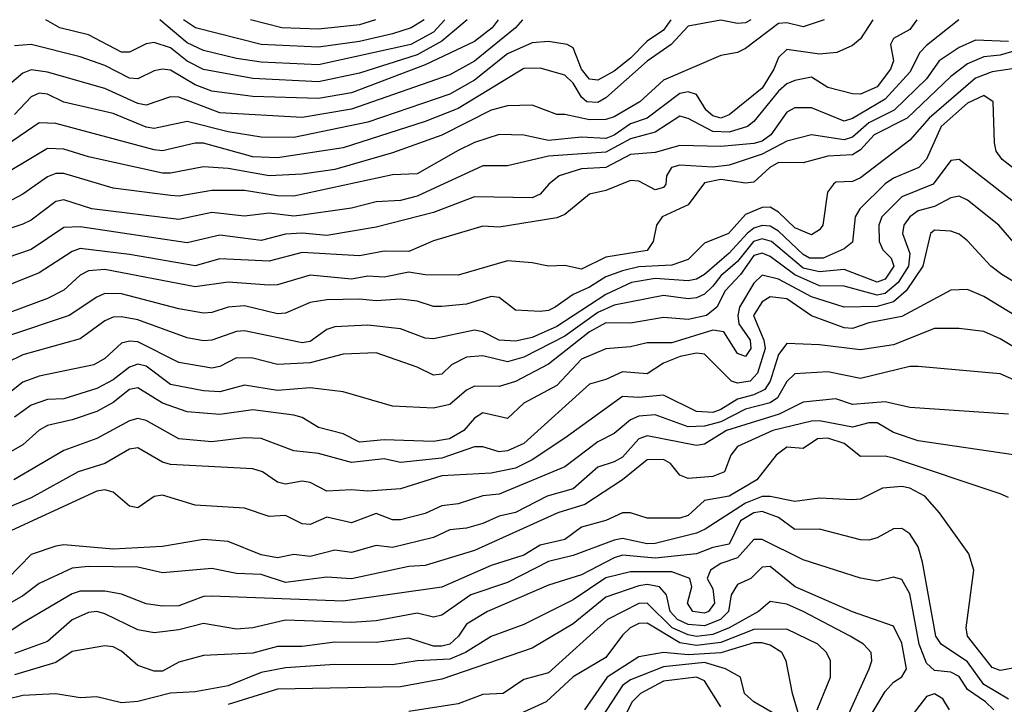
# Model space of a CAD drawing. Header units: metres. Extents: x -51132 to -49532, y -231222 to -229437.
# Tile 559 of 656: x -50423 to -50363, y -229478 to -229437. Entities that reach past the tile are written whole.
import ezdxf

# ---------------------------------------------------------------- set-up
doc = ezdxf.new("R2010")
doc.units = ezdxf.units.M
for name, color, linetype in [('CONTOUR_HALF', 8, 'Continuous'), ('CONTOUR_INDEX', 1, 'Continuous'), ('CONTOUR_INTER', 3, 'Continuous')]:
    doc.layers.add(name, color=color, linetype=linetype)

msp = doc.modelspace()

# ---------------------------------------------------------------- linework, layer by layer
at = {"layer": 'CONTOUR_HALF'}
for points, elevation in [([(-50374.308, -229436.759), (-50375.58, -229437.196), (-50376.58, -229436.959), (-50377.08, -229436.993), (-50379.08, -229438.517), (-50379.58, -229438.749), (-50380.58, -229438.938), (-50384.08, -229440.43), (-50385.514, -229441.759), (-50387.08, -229442.665), (-50387.58, -229442.827), (-50388.58, -229442.853), (-50390.08, -229442.529), (-50390.58, -229442.536), (-50392.08, -229441.96), (-50393.58, -229441.998), (-50394.58, -229442.258), (-50397.58, -229443.775), (-50400.58, -229444.852), (-50404.08, -229445.866), (-50406.08, -229446.151), (-50408.08, -229446.267), (-50410.58, -229445.819), (-50412.08, -229445.715), (-50414.08, -229446.096), (-50414.58, -229446.088), (-50419.08, -229445.111), (-50420.58, -229444.638), (-50421.58, -229444.596), (-50425.08, -229446.679)], 62.5), ([(-50368.664, -229436.759), (-50369.08, -229437.363), (-50370.08, -229437.895), (-50370.258, -229438.259), (-50370.085, -229439.259), (-50370.266, -229439.759), (-50371.08, -229440.844), (-50372.08, -229441.288), (-50372.58, -229441.263), (-50374.08, -229440.887), (-50375.08, -229440.262), (-50376.08, -229440.465), (-50376.58, -229440.658), (-50377.08, -229441.103), (-50378.58, -229442.953), (-50378.974, -229443.259), (-50380.08, -229443.597), (-50381.08, -229443.568), (-50382.58, -229442.765), (-50383.08, -229442.635), (-50384.58, -229443.612), (-50386.08, -229444.011), (-50387.58, -229444.815), (-50391.08, -229445.067), (-50393.58, -229445.648), (-50395.08, -229445.655), (-50399.08, -229447.503), (-50400.08, -229447.761), (-50401.58, -229447.844), (-50403.08, -229448.219), (-50406.08, -229448.653), (-50406.58, -229448.704), (-50408.08, -229448.537), (-50409.58, -229448.719), (-50411.58, -229448.497), (-50413.58, -229448.908), (-50418.886, -229448.259), (-50420.58, -229447.716), (-50421.08, -229447.817), (-50422.58, -229448.958), (-50423.08, -229449.203), (-50424.58, -229449.686)], 61.5), ([(-50383.628, -229436.759), (-50384.08, -229437.387), (-50385.08, -229438.073), (-50386.08, -229439.106), (-50387.08, -229439.893), (-50388.08, -229440.447), (-50388.58, -229440.377), (-50388.683, -229440.259), (-50389.073, -229439.759), (-50389.58, -229438.464), (-50389.936, -229438.259), (-50391.08, -229438.086), (-50392.08, -229438.176), (-50393.58, -229438.826), (-50395.58, -229440.448), (-50397.08, -229441.295), (-50402.08, -229443), (-50406.58, -229443.928), (-50408.58, -229443.909), (-50410.58, -229443.584), (-50413.08, -229442.956), (-50415.08, -229443.386), (-50415.58, -229443.304), (-50417.58, -229442.458), (-50420.58, -229441.768), (-50421.58, -229441.297), (-50422.08, -229441.227), (-50422.58, -229441.448), (-50423.58, -229442.535)], 63.5), ([(-50394.135, -229436.759), (-50394.515, -229437.259), (-50395.58, -229438.076), (-50398.58, -229439.515), (-50403.08, -229441.209), (-50405.08, -229441.562), (-50409.08, -229441.441), (-50411.58, -229441.112), (-50412.58, -229440.728), (-50414.08, -229439.824), (-50414.58, -229439.771), (-50415.08, -229439.878), (-50416.08, -229440.36), (-50416.58, -229440.31), (-50418.08, -229439.538), (-50419.58, -229439.017), (-50422.58, -229438.268), (-50423.58, -229438.356)], 64.5), ([(-50397.384, -229436.759), (-50398.08, -229437.527), (-50399.453, -229438.259), (-50405.08, -229439.508), (-50408.58, -229439.347), (-50410.08, -229439.128), (-50412.08, -229438.643), (-50413.08, -229438.168), (-50414.736, -229436.759)], 65.5), ([(-50401.607, -229436.759), (-50402.58, -229437.075), (-50405.08, -229437.335), (-50407.316, -229437.259), (-50409.212, -229436.759)], 66.5), ([(-50363.08, -229438.078), (-50365.08, -229437.998), (-50366.08, -229438.452), (-50367.3, -229439.259), (-50368.08, -229440.367), (-50370.04, -229442.259), (-50371.58, -229443.04), (-50372.58, -229443.898), (-50373.08, -229444.061), (-50375.08, -229443.758), (-50376.58, -229444.154), (-50378.08, -229444.942), (-50380.08, -229445.607), (-50381.08, -229445.729), (-50383.08, -229445.609), (-50383.591, -229445.759), (-50383.902, -229446.259), (-50383.943, -229446.759), (-50384.08, -229446.961), (-50384.58, -229447.116), (-50385.58, -229446.577), (-50386.08, -229446.539), (-50387.58, -229447.147), (-50388.58, -229447.369), (-50390.08, -229448.614), (-50390.58, -229448.82), (-50394.08, -229449.376), (-50395.08, -229449.318), (-50398.08, -229450.216), (-50399.58, -229450.855), (-50401.08, -229450.836), (-50402.58, -229451.133), (-50406.08, -229450.92), (-50408.08, -229451.452), (-50411.08, -229451.319), (-50412.58, -229451.738), (-50416.58, -229451.041), (-50419.58, -229450.68), (-50420.08, -229450.866), (-50422.08, -229452.17), (-50426.58, -229453.975)], 60.5), ([(-50362.58, -229439.714), (-50364.08, -229439.924), (-50365.08, -229440.321), (-50367.908, -229442.759), (-50369.08, -229444.097), (-50372.08, -229446.376), (-50372.58, -229446.598), (-50373.58, -229446.64), (-50373.737, -229446.759), (-50374.099, -229447.259), (-50374.378, -229449.259), (-50374.58, -229449.549), (-50375.08, -229449.841), (-50376.08, -229449.425), (-50377.08, -229448.462), (-50377.58, -229448.174), (-50378.08, -229448.194), (-50379.08, -229448.618), (-50380.124, -229449.759), (-50381.58, -229450.355), (-50382.58, -229451.341), (-50383.58, -229451.687), (-50385.58, -229451.794), (-50386.58, -229452.045), (-50387.58, -229452.406), (-50388.58, -229453.042), (-50389.58, -229453.475), (-50390.674, -229454.259), (-50391.08, -229454.456), (-50391.58, -229454.505), (-50393.08, -229454.442), (-50394.08, -229453.652), (-50394.58, -229453.599), (-50396.08, -229454.058), (-50397.58, -229454.208), (-50398.08, -229454.201), (-50399.08, -229453.885), (-50400.08, -229453.761), (-50401.58, -229453.865), (-50402.58, -229453.756), (-50404.58, -229453.8), (-50405.58, -229453.972), (-50407.08, -229454.616), (-50407.58, -229454.648), (-50409.58, -229454.159), (-50410.58, -229454.251), (-50411.58, -229454.572), (-50412.08, -229454.608), (-50413.58, -229454.359), (-50417.08, -229453.44), (-50418.08, -229453.427), (-50418.58, -229453.637), (-50420.262, -229454.759), (-50424.08, -229456.03)], 59.5), ([(-50361.593, -229448.759), (-50366.08, -229445.261), (-50366.58, -229445.326), (-50367.669, -229446.759), (-50369.58, -229447.543), (-50370.784, -229448.759), (-50370.963, -229449.259), (-50370.951, -229450.259), (-50370.736, -229450.759), (-50370.225, -229451.259), (-50370.064, -229451.759), (-50370.58, -229452.547), (-50371.08, -229452.737), (-50373.08, -229451.962), (-50374.58, -229452.109), (-50375.58, -229451.868), (-50377.507, -229450.259), (-50378.08, -229450.084), (-50378.603, -229450.259), (-50379.58, -229451.471), (-50380.58, -229452.348), (-50381.08, -229452.967), (-50381.58, -229453.45), (-50382.08, -229453.691), (-50382.58, -229453.75), (-50384.08, -229453.531), (-50387.08, -229454.128), (-50388.08, -229454.576), (-50390.08, -229456.009), (-50392.58, -229457.295), (-50393.58, -229457.573), (-50395.08, -229457.202), (-50396.08, -229457.287), (-50396.981, -229457.759), (-50397.58, -229458.332), (-50398.08, -229458.384), (-50399.08, -229457.895), (-50401.58, -229457.036), (-50403.58, -229457.114), (-50405.58, -229457.628), (-50407.58, -229457.732), (-50409.08, -229457.355), (-50410.08, -229457.33), (-50411.08, -229457.852), (-50411.58, -229457.955), (-50413.58, -229457.623), (-50416.08, -229456.361), (-50416.58, -229456.314), (-50417.08, -229456.431), (-50418.08, -229457.373), (-50418.758, -229457.759), (-50422.08, -229458.455), (-50423.08, -229458.807), (-50424.08, -229459.609)], 58.5), ([(-50352.08, -229459.163), (-50363.485, -229452.259), (-50364.162, -229451.759), (-50365.58, -229450.205), (-50366.08, -229449.807), (-50366.58, -229449.62), (-50367.58, -229449.564), (-50367.834, -229449.759), (-50368.301, -229451.759), (-50369.312, -229453.259), (-50370.08, -229453.928), (-50371.08, -229454.2), (-50373.08, -229454.25), (-50375.08, -229453.628), (-50377.08, -229452.545), (-50378.08, -229452.309), (-50378.58, -229452.782), (-50379.454, -229454.259), (-50379.554, -229454.759), (-50379.492, -229455.259), (-50378.812, -229456.259), (-50378.76, -229456.759), (-50379.08, -229457.255), (-50379.58, -229457.061), (-50380.406, -229455.759), (-50381.08, -229455.647), (-50383.58, -229456.411), (-50385.08, -229456.424), (-50386.08, -229456.659), (-50387.58, -229456.793), (-50389.08, -229457.415), (-50390.58, -229459.008), (-50392.58, -229460.086), (-50393.58, -229461.034), (-50395.08, -229460.684), (-50395.58, -229460.999), (-50396.224, -229461.759), (-50397.113, -229462.259), (-50398.08, -229462.427), (-50401.08, -229462.314), (-50402.58, -229462.464), (-50403.58, -229461.95), (-50405.08, -229461.563), (-50406.08, -229460.959), (-50406.58, -229460.827), (-50409.08, -229460.494), (-50411.08, -229460.789), (-50413.08, -229460.625), (-50414.58, -229460.096), (-50416.08, -229459.162), (-50416.58, -229459.262), (-50417.58, -229460.056), (-50418.58, -229460.606), (-50420.08, -229461.115), (-50421.58, -229461.452), (-50422.08, -229461.731), (-50423.08, -229462.621), (-50426.85, -229464.759)], 57.5), ([(-50357.58, -229459.794), (-50363.58, -229456.184), (-50364.58, -229455.736), (-50366.08, -229455.547), (-50367.58, -229455.541), (-50370.08, -229456.543), (-50372.08, -229456.843), (-50374.58, -229456.539), (-50376.58, -229456.467), (-50377.08, -229457.14), (-50377.595, -229458.759), (-50377.912, -229459.259), (-50378.58, -229459.584), (-50379.58, -229459.856), (-50380.58, -229460.483), (-50381.08, -229460.657), (-50382.08, -229460.605), (-50384.08, -229459.601), (-50385.58, -229459.742), (-50386.58, -229459.688), (-50390.08, -229462.225), (-50392.08, -229463.536), (-50393.08, -229464.039), (-50394.58, -229464.359), (-50397.58, -229464.517), (-50400.08, -229465.294), (-50402.08, -229465.44), (-50403.08, -229465.355), (-50404.58, -229465.438), (-50405.58, -229464.922), (-50406.08, -229464.828), (-50407.08, -229465.013), (-50407.58, -229464.892), (-50408.48, -229464.259), (-50409.08, -229464.081), (-50414.08, -229463.817), (-50414.58, -229463.69), (-50416.08, -229462.807), (-50416.58, -229462.883), (-50418.08, -229463.767), (-50419.704, -229464.259), (-50422.58, -229465.845), (-50424.757, -229466.759)], 56.5), ([(-50363.08, -229460.77), (-50369.08, -229460.353), (-50370.58, -229460.003), (-50372.58, -229460.181), (-50373.58, -229459.83), (-50375.58, -229460.036), (-50377.033, -229460.759), (-50380.247, -229461.759), (-50381.58, -229462.584), (-50382.08, -229462.659), (-50385.08, -229462.077), (-50385.58, -229462.252), (-50386.58, -229463.377), (-50387.08, -229463.666), (-50388.08, -229463.976), (-50389.58, -229465.312), (-50391.152, -229465.759), (-50393.08, -229466.749), (-50394.08, -229466.974), (-50395.08, -229467.406), (-50396.08, -229467.7), (-50397.08, -229467.8), (-50398.08, -229468.268), (-50400.58, -229468.882), (-50401.58, -229468.751), (-50403.08, -229469.169), (-50404.08, -229469.033), (-50405.58, -229469.412), (-50406.58, -229469.299), (-50407.58, -229469.499), (-50408.58, -229469.324), (-50410.58, -229468.503), (-50412.08, -229468.382), (-50414.58, -229468.802), (-50417.58, -229468.984), (-50420.58, -229468.715), (-50421.08, -229468.799), (-50422.58, -229469.294), (-50423.985, -229470.759)], 55.5), ([(-50363.08, -229465.827), (-50363.58, -229465.604), (-50370.08, -229463.441), (-50370.58, -229463.322), (-50372.08, -229463.327), (-50373.08, -229462.555), (-50374.08, -229462.218), (-50374.704, -229462.259), (-50375.58, -229462.855), (-50376.58, -229462.764), (-50377.226, -229463.259), (-50378.4, -229464.759), (-50380.08, -229465.74), (-50381.58, -229466.004), (-50382.58, -229466.933), (-50383.08, -229467.092), (-50385.08, -229467.098), (-50386.08, -229466.759), (-50386.58, -229466.767), (-50387.58, -229467.232), (-50389.08, -229467.642), (-50390.08, -229468.396), (-50391.58, -229468.725), (-50392.58, -229469.339), (-50394.58, -229469.96), (-50397.58, -229471.282), (-50403.58, -229472.146), (-50411.58, -229471.825), (-50412.08, -229471.849), (-50413.58, -229472.425), (-50414.58, -229472.452), (-50415.58, -229472.3), (-50417.08, -229471.719), (-50418.08, -229471.533), (-50419.58, -229471.535), (-50420.08, -229471.7), (-50423.08, -229473.447), (-50429.08, -229477.391)], 54.5), ([(-50363.08, -229478.098), (-50364.58, -229477.207), (-50365.58, -229475.839), (-50367.179, -229474.759), (-50367.506, -229474.259), (-50368.314, -229469.759), (-50368.58, -229468.837), (-50369.08, -229468.047), (-50369.58, -229467.715), (-50370.08, -229467.741), (-50371.08, -229468.284), (-50371.58, -229468.43), (-50372.08, -229468.397), (-50374.58, -229467.754), (-50376.08, -229467.774), (-50377.08, -229467.048), (-50378.08, -229466.69), (-50378.58, -229466.764), (-50379.384, -229467.259), (-50380.08, -229468.665), (-50381.08, -229468.876), (-50382.08, -229469.255), (-50384.58, -229469.516), (-50386.58, -229469.34), (-50387.08, -229469.494), (-50389.08, -229470.526), (-50391.08, -229471.157), (-50394.788, -229472.759), (-50396.08, -229473.544), (-50396.554, -229474.259), (-50397.08, -229474.748), (-50397.58, -229474.885), (-50398.08, -229474.868), (-50399.58, -229474.385), (-50401.58, -229474.65), (-50404.08, -229474.637), (-50406.08, -229474.888), (-50407.58, -229474.89), (-50409.08, -229475.306), (-50412.08, -229475.436), (-50413.58, -229475.848), (-50414.58, -229476.39), (-50415.08, -229476.393), (-50416.08, -229476.046), (-50417.08, -229475.173), (-50417.58, -229474.919), (-50418.08, -229474.849), (-50420.08, -229475.203), (-50421.08, -229475.864), (-50423.58, -229476.624)], 53.5), ([(-50371.567, -229479.259), (-50370.58, -229477.627), (-50370.08, -229477.075), (-50369.58, -229476.749), (-50369.284, -229476.259), (-50369.58, -229474.69), (-50370.08, -229473.65), (-50372.58, -229472.782), (-50376.064, -229471.259), (-50377.58, -229470.022), (-50378.08, -229470.064), (-50378.769, -229470.759), (-50379.58, -229471.126), (-50379.969, -229471.759), (-50380.13, -229472.759), (-50380.6, -229473.259), (-50381.58, -229473.639), (-50382.58, -229473.565), (-50383.224, -229473.259), (-50383.665, -229472.759), (-50383.903, -229471.759), (-50384.329, -229471.259), (-50385.08, -229471.132), (-50385.58, -229471.202), (-50387.58, -229471.894), (-50389.58, -229473.527), (-50392.08, -229475), (-50397.58, -229476.89), (-50400.08, -229477.344), (-50407.58, -229477.491), (-50410.58, -229478.434)], 52.5), ([(-50374.729, -229478.759), (-50373.907, -229476.759), (-50373.909, -229475.759), (-50374.149, -229475.259), (-50374.69, -229474.759), (-50376.58, -229473.841), (-50378.58, -229473.866), (-50380.58, -229474.645), (-50382.08, -229474.837), (-50383.08, -229474.667), (-50385.08, -229473.481), (-50385.58, -229473.493), (-50386.114, -229473.759), (-50386.58, -229474.205), (-50387.58, -229475.557), (-50389.58, -229476.747), (-50391.216, -229478.259), (-50393.08, -229479.122)], 51.5), ([(-50377.08, -229479.128), (-50378.583, -229478.259), (-50379.14, -229477.759), (-50379.389, -229476.759), (-50380.296, -229476.259), (-50381.58, -229475.864), (-50384.08, -229476.132), (-50386.08, -229476.925), (-50386.58, -229477.261), (-50387.872, -229479.259)], 50.5), ([(-50366.67, -229478.759), (-50367.08, -229478.088), (-50367.58, -229477.782), (-50368.08, -229477.942), (-50369.093, -229479.259)], 52.5)]:
    msp.add_lwpolyline(points, dxfattribs=dict(at, elevation=elevation))
at = {"layer": 'CONTOUR_INDEX'}
for points, elevation in [([(-50396.021, -229436.759), (-50397.58, -229438.058), (-50399.08, -229438.904), (-50402.58, -229440.006), (-50405.08, -229440.549), (-50409.08, -229440.346), (-50412.08, -229439.799), (-50413.08, -229439.289), (-50414.08, -229438.461), (-50415.08, -229438.144), (-50415.58, -229438.226), (-50416.58, -229438.732), (-50417.08, -229438.733), (-50419.08, -229437.681), (-50420.825, -229437.259), (-50421.674, -229436.759)], 65), ([(-50361.58, -229438.322), (-50363.58, -229438.927), (-50364.58, -229439.022), (-50365.58, -229439.453), (-50366.58, -229440.21), (-50369.254, -229442.759), (-50371.258, -229443.759), (-50372.08, -229444.685), (-50372.58, -229444.975), (-50374.08, -229445.066), (-50375.58, -229445.47), (-50377.08, -229445.444), (-50377.614, -229445.759), (-50378.58, -229446.648), (-50379.08, -229446.708), (-50380.58, -229446.491), (-50381.58, -229446.686), (-50382.58, -229448.032), (-50384.161, -229448.759), (-50384.512, -229449.259), (-50384.707, -229450.259), (-50385.08, -229450.81), (-50387.58, -229451.207), (-50389.08, -229451.946), (-50390.08, -229451.706), (-50391.08, -229451.76), (-50392.08, -229451.544), (-50393.58, -229451.431), (-50396.58, -229452.293), (-50398.58, -229452.287), (-50399.58, -229452.117), (-50401.08, -229452.426), (-50402.08, -229452.37), (-50403.08, -229452.547), (-50405.58, -229452.306), (-50407.58, -229452.889), (-50408.08, -229452.917), (-50410.58, -229452.734), (-50412.58, -229453.022), (-50418.08, -229451.956), (-50419.08, -229452.037), (-50419.58, -229452.303), (-50420.58, -229453.216), (-50421.58, -229453.729), (-50427.065, -229455.759)], 60), ([(-50362.08, -229463.329), (-50368.58, -229462.382), (-50370.08, -229461.882), (-50371.08, -229461.296), (-50371.58, -229461.28), (-50372.58, -229461.56), (-50374.58, -229461.165), (-50375.08, -229461.184), (-50377.415, -229461.759), (-50379.58, -229462.726), (-50379.987, -229463.259), (-50380.371, -229464.259), (-50381.08, -229464.557), (-50382.58, -229464.674), (-50383.08, -229464.474), (-50383.655, -229463.759), (-50384.08, -229463.515), (-50385.08, -229463.544), (-50386.58, -229464.75), (-50388.872, -229466.259), (-50390.507, -229466.759), (-50395.58, -229469.048), (-50398.58, -229469.973), (-50399.58, -229470.019), (-50403.08, -229470.771), (-50404.58, -229470.675), (-50407.08, -229471.003), (-50408.58, -229470.524), (-50410.08, -229470.449), (-50411.58, -229470.157), (-50414.58, -229470.423), (-50416.08, -229470.06), (-50419.08, -229470.024), (-50420.08, -229470.135), (-50422.08, -229471.062), (-50423.08, -229471.809), (-50424.58, -229472.658)], 55), ([(-50380.58, -229478.558), (-50381.58, -229476.99), (-50382.08, -229476.753), (-50384.08, -229477.005), (-50385.482, -229477.759), (-50385.996, -229478.259), (-50386.489, -229479.259)], 50)]:
    msp.add_lwpolyline(points, dxfattribs=dict(at, elevation=elevation))
at = {"layer": 'CONTOUR_INTER'}
for points, elevation in [([(-50366.112, -229436.759), (-50368.08, -229438.332), (-50368.475, -229438.759), (-50369.08, -229439.942), (-50370.58, -229441.593), (-50372.58, -229442.767), (-50373.08, -229442.933), (-50375.08, -229442.119), (-50376.08, -229442.119), (-50376.58, -229442.384), (-50377.549, -229443.759), (-50378.08, -229444.148), (-50378.58, -229444.298), (-50380.58, -229444.469), (-50383.08, -229444.411), (-50384.58, -229444.839), (-50386.08, -229444.967), (-50387.58, -229445.761), (-50389.08, -229445.829), (-50390.439, -229446.259), (-50391.068, -229446.759), (-50391.58, -229447.382), (-50392.08, -229447.607), (-50395.58, -229447.537), (-50398.08, -229448.497), (-50401.58, -229449.384), (-50404.58, -229449.895), (-50406.08, -229449.755), (-50407.08, -229449.818), (-50408.58, -229450.187), (-50411.08, -229449.879), (-50413.08, -229450.343), (-50419.58, -229449.352), (-50420.58, -229449.404), (-50422.58, -229450.737), (-50430.58, -229453.485)], 61), ([(-50392.67, -229436.759), (-50393.09, -229437.259), (-50395.58, -229439.28), (-50397.08, -229440.119), (-50403.08, -229442.206), (-50406.08, -229442.714), (-50411.08, -229442.421), (-50413.58, -229441.475), (-50414.08, -229441.449), (-50415.58, -229441.95), (-50416.08, -229441.856), (-50418.08, -229440.943), (-50421.58, -229439.946), (-50422.58, -229439.819), (-50423.08, -229440.016), (-50424.58, -229441.271)], 64), ([(-50371.347, -229436.759), (-50372.08, -229437.927), (-50372.58, -229438.319), (-50373.535, -229438.759), (-50374.58, -229438.86), (-50376.58, -229438.568), (-50377.08, -229439.053), (-50377.363, -229439.759), (-50378.08, -229440.916), (-50380.08, -229442.539), (-50380.58, -229442.748), (-50381.08, -229442.614), (-50381.488, -229442.259), (-50382.08, -229441.313), (-50382.58, -229441.15), (-50383.08, -229441.253), (-50385.08, -229442.752), (-50386.08, -229443.097), (-50387.08, -229443.79), (-50387.58, -229443.995), (-50389.08, -229443.903), (-50391.08, -229444.116), (-50392.58, -229443.783), (-50394.08, -229443.752), (-50395.58, -229444.236), (-50396.58, -229444.711), (-50399.08, -229446.13), (-50400.58, -229446.197), (-50406.58, -229447.491), (-50407.58, -229447.471), (-50409.58, -229447.157), (-50411.58, -229447.152), (-50413.58, -229447.503), (-50414.08, -229447.455), (-50417.58, -229447.018), (-50420.58, -229446.126), (-50421.08, -229446.118), (-50421.58, -229446.318), (-50423.08, -229447.375), (-50424.08, -229447.893)], 62), ([(-50378.759, -229436.759), (-50379.08, -229436.955), (-50379.58, -229436.997), (-50380.58, -229436.789), (-50382.58, -229437.158), (-50383.613, -229438.259), (-50385.08, -229439.28), (-50387.58, -229441.516), (-50388.08, -229441.796), (-50388.745, -229441.759), (-50389.08, -229441.479), (-50389.58, -229440.623), (-50390.08, -229440.134), (-50391.58, -229439.703), (-50392.58, -229439.725), (-50396.58, -229442.155), (-50398.58, -229442.945), (-50403.58, -229444.546), (-50407.58, -229445.166), (-50409.08, -229445.107), (-50412.08, -229444.264), (-50412.58, -229444.271), (-50414.58, -229444.732), (-50415.08, -229444.676), (-50421.08, -229443.066), (-50422.08, -229443.026), (-50424.08, -229444.396)], 63), ([(-50398.648, -229436.759), (-50399.446, -229437.259), (-50400.58, -229437.62), (-50402.58, -229438.082), (-50405.08, -229438.433), (-50408.58, -229438.265), (-50412.565, -229437.259), (-50413.295, -229436.759)], 66), ([(-50357.58, -229449.841), (-50363.462, -229445.259), (-50363.82, -229444.759), (-50363.938, -229444.259), (-50364.004, -229441.759), (-50364.58, -229441.376), (-50365.58, -229441.847), (-50367.177, -229443.259), (-50368.08, -229445.249), (-50368.532, -229445.759), (-50370.08, -229446.404), (-50370.58, -229446.742), (-50372.132, -229448.259), (-50372.411, -229448.759), (-50372.58, -229450.303), (-50373.08, -229450.697), (-50374.352, -229451.259), (-50375.197, -229451.259), (-50375.58, -229451.041), (-50377.08, -229449.63), (-50377.58, -229449.321), (-50378.08, -229449.273), (-50378.58, -229449.435), (-50378.98, -229449.759), (-50380.08, -229450.963), (-50381.58, -229452.261), (-50382.08, -229452.539), (-50382.58, -229452.655), (-50384.58, -229452.501), (-50386.027, -229452.759), (-50387.58, -229453.483), (-50390.58, -229455.427), (-50392.08, -229456.09), (-50393.08, -229456.323), (-50394.08, -229456.262), (-50395.08, -229455.752), (-50395.58, -229455.641), (-50398.08, -229456.17), (-50398.58, -229456.143), (-50400.08, -229455.564), (-50402.08, -229455.34), (-50404.08, -229455.438), (-50404.58, -229455.604), (-50405.58, -229456.329), (-50406.08, -229456.412), (-50409.58, -229455.688), (-50410.08, -229455.724), (-50411.58, -229456.26), (-50412.08, -229456.302), (-50413.08, -229456.119), (-50416.08, -229455.024), (-50417.08, -229454.829), (-50417.58, -229454.861), (-50418.08, -229455.075), (-50419.58, -229456.179), (-50423.08, -229457.147), (-50424.08, -229457.628)], 59), ([(-50362.36, -229450.759), (-50363.675, -229449.259), (-50365.58, -229447.736), (-50366.08, -229447.497), (-50366.58, -229447.597), (-50367.58, -229448.131), (-50368.58, -229448.396), (-50369.091, -229448.759), (-50369.45, -229449.259), (-50369.537, -229449.759), (-50369.08, -229450.992), (-50369.169, -229451.759), (-50369.801, -229452.759), (-50370.58, -229453.415), (-50371.08, -229453.524), (-50373.08, -229452.971), (-50374.58, -229452.961), (-50376.08, -229452.274), (-50377.58, -229451.176), (-50378.08, -229450.967), (-50378.58, -229451.116), (-50379.384, -229452.259), (-50380.334, -229453.259), (-50380.84, -229454.259), (-50381.466, -229454.759), (-50382.58, -229455.007), (-50384.08, -229454.871), (-50386.08, -229455.221), (-50387.58, -229455.206), (-50388.58, -229455.744), (-50391.08, -229457.727), (-50393.08, -229458.766), (-50394.08, -229459.067), (-50395.58, -229459.059), (-50396.08, -229459.29), (-50397.08, -229460.171), (-50398.08, -229460.402), (-50400.58, -229460.27), (-50403.58, -229459.402), (-50405.58, -229459.16), (-50407.58, -229459.319), (-50409.58, -229458.999), (-50411.08, -229459.408), (-50412.08, -229459.335), (-50414.08, -229458.958), (-50415.58, -229457.844), (-50416.08, -229457.719), (-50416.58, -229457.895), (-50417.58, -229458.676), (-50418.58, -229459.196), (-50420.58, -229459.825), (-50421.58, -229459.877), (-50422.58, -229460.22), (-50423.58, -229460.951)], 58), ([(-50356.917, -229458.259), (-50364.58, -229453.608), (-50365.58, -229453.174), (-50366.58, -229453.225), (-50369.58, -229454.811), (-50371.58, -229455.194), (-50372.58, -229455.555), (-50373.08, -229455.498), (-50375.08, -229454.774), (-50376.58, -229453.749), (-50377.58, -229453.618), (-50378.08, -229453.918), (-50378.597, -229454.759), (-50377.974, -229456.259), (-50377.895, -229456.759), (-50378.365, -229458.259), (-50378.799, -229458.759), (-50379.58, -229458.883), (-50379.935, -229458.759), (-50381.58, -229457.105), (-50382.08, -229457.048), (-50383.064, -229457.259), (-50384.08, -229457.65), (-50385.08, -229458.308), (-50386.58, -229458.185), (-50387.58, -229458.649), (-50388.58, -229458.937), (-50392.58, -229462.545), (-50393.58, -229462.991), (-50394.08, -229463.045), (-50395.08, -229462.747), (-50395.58, -229462.74), (-50397.58, -229463.447), (-50400.08, -229463.703), (-50401.08, -229463.482), (-50403.08, -229463.691), (-50405.08, -229463.154), (-50406.58, -229462.982), (-50408.58, -229462.241), (-50409.58, -229462.198), (-50411.58, -229462.434), (-50413.58, -229462.262), (-50415.58, -229461.141), (-50416.08, -229461.02), (-50416.58, -229461.158), (-50418.58, -229462.244), (-50420.58, -229462.98), (-50423.619, -229464.759)], 57), ([(-50362.58, -229458.759), (-50363.58, -229458.308), (-50368.58, -229457.866), (-50369.08, -229457.863), (-50372.08, -229458.589), (-50374.08, -229458.191), (-50376.08, -229458.308), (-50376.58, -229458.774), (-50377.131, -229459.759), (-50377.58, -229460.072), (-50379.08, -229460.459), (-50380.58, -229461.217), (-50381.58, -229461.49), (-50382.58, -229461.535), (-50384.58, -229460.803), (-50385.58, -229460.89), (-50386.08, -229461.109), (-50387.08, -229461.939), (-50388.08, -229462.45), (-50390.08, -229463.966), (-50394.08, -229465.625), (-50395.08, -229465.729), (-50396.58, -229466.225), (-50397.58, -229466.343), (-50398.58, -229466.806), (-50400.08, -229467.183), (-50400.58, -229467.18), (-50401.58, -229466.796), (-50403.08, -229467.372), (-50404.58, -229467.021), (-50405.58, -229467.479), (-50406.08, -229467.432), (-50407.08, -229466.922), (-50408.08, -229466.99), (-50409.58, -229466.487), (-50412.58, -229466.305), (-50414.58, -229465.687), (-50415.08, -229465.763), (-50416.08, -229466.459), (-50416.58, -229466.355), (-50417.58, -229465.506), (-50418.08, -229465.373), (-50418.58, -229465.447), (-50424.58, -229468.198)], 56), ([(-50362.58, -229476.177), (-50363.58, -229476.355), (-50364.08, -229476.171), (-50365.567, -229474.259), (-50365.649, -229473.759), (-50365.196, -229470.259), (-50365.498, -229469.259), (-50367.285, -229466.759), (-50368.168, -229465.759), (-50369.08, -229465.271), (-50369.58, -229465.171), (-50370.757, -229465.259), (-50372.08, -229465.933), (-50372.58, -229465.977), (-50374.58, -229465.878), (-50376.08, -229466.077), (-50377.58, -229465.761), (-50378.08, -229465.773), (-50379.08, -229466.183), (-50381.539, -229467.759), (-50382.08, -229467.991), (-50384.58, -229468.621), (-50385.08, -229468.64), (-50386.58, -229468.334), (-50387.08, -229468.422), (-50389.58, -229469.355), (-50391.08, -229469.716), (-50393.58, -229470.995), (-50395.802, -229471.759), (-50397.58, -229472.984), (-50398.08, -229473.111), (-50399.08, -229472.874), (-50401.58, -229473.326), (-50403.08, -229473.432), (-50407.08, -229473.291), (-50409.08, -229473.763), (-50410.08, -229473.841), (-50412.08, -229473.5), (-50413.58, -229473.873), (-50415.08, -229474.073), (-50416.08, -229473.884), (-50418.08, -229472.908), (-50418.58, -229472.771), (-50419.08, -229472.824), (-50420.08, -229473.266), (-50421.58, -229474.59), (-50423.58, -229475.331)], 54), ([(-50363.969, -229478.759), (-50364.481, -229478.259), (-50365.58, -229477.518), (-50366.08, -229476.716), (-50366.58, -229476.463), (-50367.58, -229476.358), (-50368.08, -229475.904), (-50368.526, -229474.759), (-50369.08, -229471.695), (-50369.58, -229470.821), (-50370.08, -229470.682), (-50371.08, -229470.917), (-50372.08, -229470.743), (-50375.58, -229469.622), (-50378.08, -229468.391), (-50378.58, -229468.394), (-50379.58, -229469.498), (-50380.58, -229469.839), (-50381.218, -229470.259), (-50381.419, -229470.759), (-50381.08, -229471.387), (-50380.967, -229472.259), (-50381.331, -229472.759), (-50381.58, -229472.872), (-50382.288, -229472.759), (-50382.619, -229472.259), (-50382.364, -229471.259), (-50382.47, -229470.759), (-50383.58, -229470.346), (-50386.08, -229470.354), (-50387.58, -229470.721), (-50389.58, -229472.056), (-50392.58, -229473.55), (-50394.58, -229474.285), (-50396.132, -229475.259), (-50397.08, -229475.672), (-50399.08, -229475.76), (-50400.58, -229476.007), (-50404.08, -229475.987), (-50407.08, -229476.204), (-50408.58, -229476.471), (-50410.58, -229477.281), (-50412.58, -229477.649), (-50414.08, -229477.746), (-50416.08, -229478.253), (-50417.08, -229478.32), (-50418.58, -229477.966), (-50419.58, -229478.03), (-50421.08, -229477.768), (-50423.08, -229477.87), (-50424.08, -229478.127)], 53), ([(-50372.919, -229479.259), (-50371.565, -229476.259), (-50371.394, -229475.759), (-50371.44, -229475.259), (-50371.905, -229474.759), (-50372.716, -229474.259), (-50375.583, -229472.759), (-50376.58, -229472.313), (-50377.58, -229472.158), (-50378.287, -229472.759), (-50380.084, -229473.759), (-50381.08, -229474.16), (-50382.08, -229474.278), (-50382.58, -229474.191), (-50383.549, -229473.759), (-50385.08, -229472.265), (-50385.58, -229472.286), (-50387.485, -229473.259), (-50391.08, -229476.491), (-50392.58, -229476.904), (-50393.844, -229477.759), (-50395.08, -229477.812), (-50396.58, -229478.381), (-50399.58, -229478.852)], 52), ([(-50375.58, -229479.967), (-50376.233, -229477.759), (-50376.613, -229475.759), (-50376.869, -229475.259), (-50377.58, -229474.808), (-50378.08, -229474.676), (-50378.58, -229474.683), (-50380.58, -229475.273), (-50382.58, -229475.399), (-50384.08, -229475.256), (-50385.58, -229475.517), (-50387.5, -229476.759), (-50388.882, -229478.759)], 51)]:
    msp.add_lwpolyline(points, dxfattribs=dict(at, elevation=elevation))

doc.saveas('drawing.dxf')
